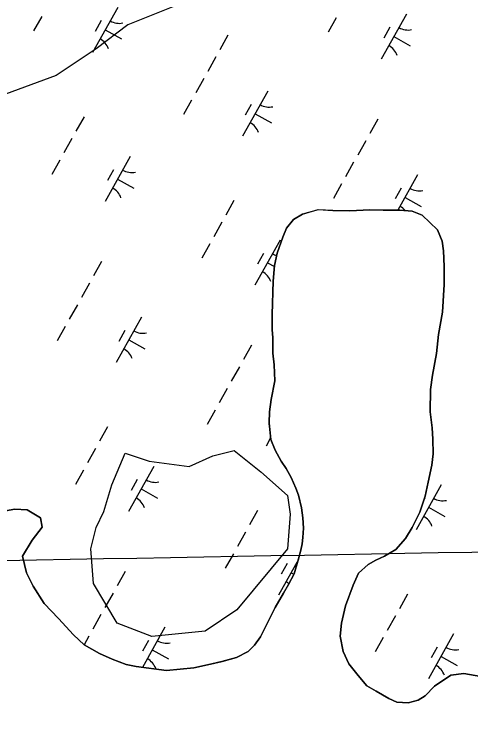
# Model space of a CAD drawing. Extents: x 3923531 to 3943530, y 207391 to 229799.
# Drawn here: x 3937836 to 3938278, y 217892 to 218571 of the extents above; entities that cross this region are included whole.
import ezdxf

# ---------------------------------------------------------------- set-up
doc = ezdxf.new("R2010")
doc.units = 0
for name, color, linetype in [('V-GRID-MAJR', 7, 'Continuous'), ('V-SITE-VEGE', 7, 'Continuous'), ('V-TOPO-SHOR', 7, 'Continuous'), ('V-WETL-SWMP', 7, 'Continuous')]:
    doc.layers.add(name, color=color, linetype=linetype)

msp = doc.modelspace()

# ---------------------------------------------------------------- linework, layer by layer
at = {"layer": 'V-GRID-MAJR'}
msp.add_spline([(3929435.52, 217891.88), (3930329.23, 217907.73), (3935652.4, 218002.59), (3939803.52, 218077.1)], degree=3, dxfattribs=at)
at = {"layer": 'V-SITE-VEGE'}
msp.add_lwpolyline([(3937835.49, 218709.8), (3937850.94, 218689.19), (3937886.98, 218666.01), (3937920.46, 218678.89), (3937941.06, 218666.01), (3937969.38, 218658.28), (3937995.13, 218663.43), (3938041.47, 218668.58), (3938051.77, 218635.09), (3938033.75, 218606.75), (3937997.7, 218580.99), (3937946.21, 218560.38), (3937915.31, 218537.19), (3937876.68, 218511.43), (3937827.76, 218493.39)], dxfattribs=at)
msp.add_lwpolyline([(3938074.95, 218127.56), (3938100.7, 218104.37), (3938103.27, 218086.34), (3938100.7, 218052.85), (3938051.77, 217993.59), (3938020.88, 217972.98), (3937969.38, 217967.83), (3937935.9, 217980.71), (3937912.73, 218019.35), (3937910.16, 218052.85), (3937915.31, 218073.46), (3937923.03, 218088.91), (3937930.76, 218114.68), (3937943.63, 218145.59), (3937966.81, 218137.86), (3938005.43, 218132.71), (3938028.6, 218143.02), (3938049.2, 218148.17)], close=True, dxfattribs=at)
at = {"layer": 'V-TOPO-SHOR'}
for points in [[(3937918.6, 217951.36), (3937930.91, 217946.05), (3937944.61, 217940.92), (3937954.16, 217938.83), (3937983.62, 217934.94), (3938009.96, 217937.66), (3938023.15, 217940.51), (3938037.34, 217943.55), (3938051.53, 217947.59), (3938062.56, 217953.26), (3938068.8, 217959.37), (3938074.67, 217967.69), (3938081.99, 217982.56), (3938088.91, 217996.05), (3938097.03, 218009.72), (3938101.7, 218018.24), (3938107.39, 218028.75), (3938111.53, 218043.06), (3938113.8, 218051.41), (3938114.87, 218057.58), (3938115.73, 218063.95), (3938116.22, 218072.72), (3938115.52, 218082.89), (3938114.43, 218092.47), (3938111.56, 218104.86), (3938108.84, 218111.47), (3938104.37, 218122.08), (3938099.47, 218130.5), (3938094.56, 218137.73), (3938088.89, 218148.36), (3938084.61, 218158.77), (3938082.99, 218174.93), (3938083.3, 218185.49), (3938085.01, 218197.43), (3938088.59, 218215.54), (3938087.75, 218231.1), (3938086.67, 218242.27), (3938086.43, 218257.22), (3938085.92, 218265.4), (3938085.87, 218279.96), (3938086.8, 218312.04), (3938088.15, 218327.18), (3938090.87, 218339.11), (3938096.21, 218354.8), (3938099.89, 218363.34), (3938106.55, 218371.84), (3938115.38, 218376.93), (3938130.38, 218381.37), (3938144.72, 218380.62), (3938161.07, 218380.25), (3938180.41, 218381.05), (3938193.57, 218380.91), (3938209.51, 218380.74), (3938221.47, 218380.02), (3938231.2, 218376.14), (3938246.2, 218361.83), (3938250.67, 218350.82), (3938251.77, 218341.43), (3938252.61, 218326.47), (3938252.63, 218308.73), (3938250.95, 218282.04), (3938247.14, 218260.54), (3938245.16, 218242.03), (3938241.15, 218220.94), (3938239.21, 218207.2), (3938238.99, 218185.67), (3938240.82, 218169.91), (3938241.5, 218158.93), (3938241.96, 218144.78), (3938240.45, 218134.03), (3938236.89, 218117.32), (3938233.96, 218103.99), (3938229.01, 218088.49), (3938221.48, 218073.62), (3938215.19, 218062.92), (3938205.71, 218052.25), (3938194.68, 218045.79), (3938186.47, 218041.89), (3938179.05, 218037.78), (3938169.4, 218029.3), (3938164.49, 218017.59), (3938157.11, 217997.74), (3938152.94, 217980.83), (3938151.82, 217968.29), (3938154.85, 217953.5), (3938160.11, 217941.49), (3938169.36, 217930.03), (3938177.63, 217919.97), (3938186.75, 217914.9), (3938198.84, 217907.99), (3938206.77, 217904.32), (3938217.73, 217903.61), (3938227.33, 217906.3), (3938234.15, 217910.42), (3938243.02, 217919.7), (3938259.08, 217930.3), (3938271.65, 217932.16), (3938288.17, 217929)], [(3937823.94, 218089.09), (3937836.52, 218091.36), (3937848.48, 218090.64), (3937861.56, 218082.92), (3937863.26, 218073.93), (3937853.55, 218061.08), (3937844.02, 218045.63), (3937847.84, 218029.44), (3937854.49, 218016.61), (3937865.08, 217999.96), (3937878.89, 217985.26), (3937893.47, 217969.56), (3937903.74, 217959.89), (3937918.6, 217951.36)]]:
    msp.add_lwpolyline(points, dxfattribs=at)
at = {"layer": 'V-WETL-SWMP'}
for p, q in [((3937936.39, 218577.31), (3937912, 218533.66)), ((3937862.72, 218568.54), (3937854.92, 218554.58)), ((3938147.92, 218567.29), (3938140.12, 218553.33)), ((3938216.01, 218570.83), (3938191.62, 218527.18)), ((3937920.39, 218564.48), (3937914.53, 218554.01)), ((3937924.2, 218555.48), (3937939.91, 218546.7)), ((3938200.01, 218558.01), (3938194.15, 218547.53)), ((3938043.05, 218550.28), (3938035.25, 218536.31)), ((3938203.82, 218549.01), (3938219.53, 218540.23)), ((3938031.35, 218529.32), (3938023.54, 218515.36)), ((3938019.64, 218508.37), (3938011.84, 218494.4)), ((3938081.6, 218496.18), (3938057.22, 218452.53)), ((3938007.94, 218487.42), (3938000.13, 218473.45)), ((3938065.6, 218483.36), (3938059.75, 218472.88)), ((3937903.72, 218471.24), (3937895.92, 218457.27)), ((3938069.41, 218474.36), (3938085.12, 218465.58)), ((3938188.27, 218469.15), (3938180.46, 218455.18)), ((3937892.02, 218450.29), (3937884.22, 218436.32)), ((3938176.56, 218448.2), (3938168.76, 218434.23)), ((3937880.31, 218429.33), (3937872.51, 218415.36)), ((3937948.4, 218432.87), (3937924.02, 218389.22)), ((3938164.86, 218427.25), (3938157.05, 218413.28)), ((3937932.4, 218420.05), (3937926.55, 218409.57)), ((3937936.21, 218411.05), (3937951.92, 218402.27)), ((3938226.82, 218415.06), (3938207.66, 218380.76)), ((3938153.15, 218406.3), (3938145.35, 218392.33)), ((3938210.81, 218402.24), (3938204.96, 218391.76)), ((3938048.94, 218390.11), (3938041.13, 218376.14)), ((3938214.62, 218393.23), (3938230.34, 218384.46)), ((3938115.38, 218376.94), (3938106.56, 218371.84)), ((3938130.38, 218381.36), (3938115.38, 218376.94)), ((3938144.72, 218380.62), (3938130.38, 218381.36)), ((3938161.06, 218380.25), (3938144.72, 218380.62)), ((3938180.41, 218381.05), (3938161.06, 218380.25)), ((3938193.57, 218380.91), (3938180.41, 218381.05)), ((3938209.51, 218380.74), (3938193.57, 218380.91)), ((3938221.47, 218380.02), (3938209.51, 218380.74)), ((3938231.2, 218376.14), (3938221.47, 218380.02)), ((3938246.2, 218361.83), (3938231.2, 218376.14)), ((3938037.23, 218369.16), (3938029.43, 218355.19)), ((3938106.56, 218371.84), (3938099.89, 218363.34)), ((3938099.89, 218363.34), (3938096.21, 218354.81)), ((3938250.67, 218350.82), (3938246.2, 218361.83)), ((3938096.21, 218354.81), (3938090.87, 218339.11)), ((3938025.53, 218348.21), (3938017.72, 218334.24)), ((3938093.62, 218351.75), (3938069.23, 218308.1)), ((3938251.77, 218341.43), (3938250.67, 218350.82)), ((3938252.61, 218326.47), (3938251.77, 218341.43)), ((3938077.61, 218338.92), (3938071.76, 218328.45)), ((3938090.87, 218339.11), (3938088.15, 218327.18)), ((3937920.66, 218331.19), (3937912.86, 218317.22)), ((3938081.42, 218329.92), (3938088.06, 218326.21)), ((3938088.15, 218327.18), (3938086.8, 218312.04)), ((3938252.62, 218308.73), (3938252.61, 218326.47)), ((3937908.96, 218310.24), (3937901.15, 218296.27)), ((3938086.8, 218312.04), (3938085.87, 218279.96)), ((3938250.95, 218282.04), (3938252.62, 218308.73)), ((3937897.25, 218289.29), (3937889.45, 218275.32)), ((3938085.87, 218279.96), (3938085.92, 218265.4)), ((3938247.14, 218260.55), (3938250.95, 218282.04)), ((3937959.21, 218277.1), (3937934.82, 218233.45)), ((3937885.55, 218268.34), (3937877.74, 218254.37)), ((3937943.21, 218264.28), (3937937.36, 218253.8)), ((3938085.92, 218265.4), (3938086.43, 218257.23)), ((3938245.16, 218242.03), (3938247.14, 218260.55)), ((3937947.02, 218255.27), (3937962.73, 218246.5)), ((3938086.43, 218257.23), (3938086.67, 218242.27)), ((3938065.87, 218250.07), (3938058.07, 218236.1)), ((3938086.67, 218242.27), (3938087.75, 218231.1)), ((3938241.15, 218220.94), (3938245.16, 218242.03)), ((3938054.17, 218229.12), (3938046.37, 218215.15)), ((3938087.75, 218231.1), (3938088.59, 218215.54)), ((3938239.21, 218207.2), (3938241.15, 218220.94)), ((3938088.59, 218215.54), (3938085.01, 218197.43)), ((3938042.46, 218208.16), (3938034.66, 218194.2)), ((3938238.99, 218185.67), (3938239.21, 218207.2)), ((3938085.01, 218197.43), (3938083.3, 218185.49)), ((3938030.76, 218187.21), (3938022.96, 218173.24)), ((3938083.3, 218185.49), (3938082.99, 218174.93)), ((3938240.82, 218169.91), (3938238.99, 218185.67)), ((3938083.12, 218173.65), (3938082.57, 218172.68)), ((3938082.99, 218174.93), (3938084.61, 218158.76)), ((3937926.54, 218171.03), (3937918.74, 218157.06)), ((3938241.5, 218158.93), (3938240.82, 218169.91)), ((3938084.46, 218160.25), (3938080.04, 218152.33)), ((3938084.61, 218158.76), (3938088.89, 218148.35)), ((3938241.96, 218144.78), (3938241.5, 218158.93)), ((3937914.84, 218150.08), (3937907.04, 218136.11)), ((3938088.89, 218148.35), (3938094.56, 218137.73)), ((3938240.45, 218134.03), (3938241.96, 218144.78)), ((3938094.56, 218137.73), (3938099.47, 218130.5)), ((3937971.22, 218132.66), (3937946.84, 218089.01)), ((3938099.47, 218130.5), (3938104.37, 218122.08)), ((3938236.89, 218117.32), (3938240.45, 218134.03)), ((3937903.13, 218129.12), (3937895.33, 218115.16)), ((3937955.22, 218119.84), (3937949.37, 218109.36)), ((3938104.37, 218122.08), (3938108.84, 218111.47)), ((3938233.96, 218103.99), (3938236.89, 218117.32)), ((3937959.03, 218110.84), (3937974.74, 218102.06)), ((3938108.84, 218111.47), (3938111.57, 218104.86)), ((3938249.64, 218114.85), (3938225.25, 218071.2)), ((3938111.57, 218104.86), (3938114.43, 218092.47)), ((3938229.01, 218088.49), (3938233.96, 218103.99)), ((3938233.64, 218102.03), (3938232.93, 218100.76)), ((3937836.52, 218091.36), (3937823.94, 218089.09)), ((3937848.48, 218090.64), (3937836.52, 218091.36)), ((3937861.56, 218082.92), (3937848.48, 218090.64)), ((3938071.76, 218089.9), (3938063.96, 218075.94)), ((3938114.43, 218092.47), (3938115.52, 218082.89)), ((3938237.44, 218093.03), (3938253.16, 218084.25)), ((3937863.26, 218073.93), (3937861.56, 218082.92)), ((3938115.52, 218082.89), (3938116.22, 218072.72)), ((3938221.48, 218073.62), (3938229.01, 218088.49)), ((3937853.55, 218061.08), (3937863.26, 218073.93)), ((3938116.22, 218072.72), (3938115.73, 218063.95)), ((3938215.19, 218062.92), (3938221.48, 218073.62)), ((3938060.05, 218068.95), (3938052.25, 218054.98)), ((3938115.73, 218063.95), (3938114.87, 218057.58)), ((3938205.71, 218052.25), (3938215.19, 218062.92)), ((3937844.02, 218045.63), (3937853.55, 218061.08)), ((3938114.87, 218057.58), (3938113.8, 218051.41)), ((3938113.8, 218051.41), (3938111.53, 218043.06)), ((3938194.68, 218045.79), (3938205.71, 218052.25)), ((3937847.84, 218029.44), (3937844.02, 218045.63)), ((3938048.35, 218048), (3938040.55, 218034.03)), ((3938111.34, 218042.42), (3938092.05, 218007.89)), ((3938111.53, 218043.06), (3938107.39, 218028.75)), ((3938186.47, 218041.89), (3938194.68, 218045.79)), ((3938100.43, 218038.71), (3938094.58, 218028.24)), ((3938169.39, 218029.3), (3938179.05, 218037.78)), ((3938179.05, 218037.78), (3938186.47, 218041.89)), ((3937854.49, 218016.61), (3937847.84, 218029.44)), ((3937943.48, 218030.98), (3937935.68, 218017.02)), ((3938107.39, 218028.75), (3938101.7, 218018.24)), ((3938104.24, 218029.71), (3938107.06, 218028.14)), ((3938164.49, 218017.59), (3938169.39, 218029.3)), ((3937865.08, 217999.96), (3937854.49, 218016.61)), ((3938101.7, 218018.24), (3938097.03, 218009.72)), ((3938157.11, 217997.74), (3938164.49, 218017.59)), ((3937931.78, 218010.03), (3937923.97, 217996.06)), ((3938097.03, 218009.72), (3938088.91, 217996.05)), ((3938216.97, 218008.78), (3938209.17, 217994.81)), ((3937878.89, 217985.26), (3937865.08, 217999.96)), ((3938088.91, 217996.05), (3938082, 217982.56)), ((3938152.94, 217980.83), (3938157.11, 217997.74)), ((3937920.07, 217989.08), (3937912.27, 217975.11)), ((3938205.27, 217987.83), (3938197.46, 217973.86)), ((3937893.47, 217969.56), (3937878.89, 217985.26)), ((3938082, 217982.56), (3938074.67, 217967.69)), ((3937982.03, 217976.89), (3937960.31, 217938.02)), ((3938151.82, 217968.29), (3938152.94, 217980.83)), ((3937903.74, 217959.89), (3937893.47, 217969.56)), ((3937908.37, 217968.13), (3937903.76, 217959.88)), ((3938074.67, 217967.69), (3938068.8, 217959.37)), ((3938154.85, 217953.5), (3938151.82, 217968.29)), ((3938261.65, 217970.41), (3938237.26, 217926.76)), ((3937966.03, 217964.07), (3937960.18, 217953.59)), ((3938193.56, 217966.88), (3938185.76, 217952.91)), ((3937918.6, 217951.36), (3937903.74, 217959.89)), ((3937969.84, 217955.07), (3937985.55, 217946.29)), ((3938068.8, 217959.37), (3938062.55, 217953.26)), ((3938245.65, 217957.59), (3938239.8, 217947.11)), ((3937930.91, 217946.05), (3937918.6, 217951.36)), ((3938051.53, 217947.59), (3938037.33, 217943.55)), ((3938062.55, 217953.26), (3938051.53, 217947.59)), ((3938160.11, 217941.49), (3938154.85, 217953.5)), ((3938249.46, 217948.59), (3938265.17, 217939.81)), ((3937944.61, 217940.92), (3937930.91, 217946.05)), ((3937954.16, 217938.83), (3937944.61, 217940.92)), ((3938023.15, 217940.51), (3938009.96, 217937.66)), ((3938037.33, 217943.55), (3938023.15, 217940.51)), ((3938169.36, 217930.03), (3938160.11, 217941.49)), ((3937983.62, 217934.94), (3937954.16, 217938.83)), ((3938009.96, 217937.66), (3937983.62, 217934.94)), ((3938177.63, 217919.98), (3938169.36, 217930.03)), ((3938259.07, 217930.3), (3938243.02, 217919.7)), ((3938271.65, 217932.16), (3938259.07, 217930.3)), ((3938288.17, 217929), (3938271.65, 217932.16)), ((3938186.75, 217914.9), (3938177.63, 217919.98)), ((3938198.84, 217907.99), (3938186.75, 217914.9)), ((3938243.02, 217919.7), (3938234.15, 217910.42)), ((3938206.77, 217904.32), (3938198.84, 217907.99)), ((3938234.15, 217910.42), (3938227.33, 217906.3)), ((3938217.73, 217903.61), (3938206.77, 217904.32)), ((3938227.33, 217906.3), (3938217.73, 217903.61))]:
    msp.add_line(p, q, dxfattribs=at)
for centre, start, end in [((3937937.87, 218579.48), 240.03808, 281.58174), ((3938217.49, 218573), 240.03808, 281.58174), ((3937910.93, 218531.25), 20.03808, 61.58174), ((3938190.55, 218524.78), 20.03808, 61.58174), ((3938083.09, 218498.36), 240.03808, 281.58174), ((3938056.15, 218450.13), 20.03808, 61.58174), ((3937949.89, 218435.04), 240.03808, 281.58174), ((3937922.95, 218386.82), 20.03808, 61.58174), ((3938228.3, 218417.23), 240.03808, 281.58174), ((3938201.36, 218369.01), 40.39777, 61.58174), ((3938095.1, 218353.92), 240.03808, 254.43689), ((3938068.16, 218305.69), 20.03808, 61.58174), ((3937960.7, 218279.27), 240.03808, 281.58174), ((3937933.75, 218231.05), 20.03808, 61.58174), ((3937972.71, 218134.84), 240.03808, 281.58174), ((3937945.77, 218086.61), 20.03808, 61.58174), ((3938251.12, 218117.02), 240.03808, 281.58174), ((3938224.18, 218068.8), 20.03808, 61.58174), ((3938117.92, 218053.71), 240.03808, 243.46483), ((3938090.98, 218005.48), 50.59262, 61.58174), ((3937983.52, 217979.06), 240.03808, 281.58174), ((3938263.14, 217972.59), 240.03808, 281.58174), ((3937956.57, 217930.84), 20.03808, 61.58174), ((3938236.19, 217924.36), 20.03808, 61.58174)]:
    msp.add_arc(centre, 17.62, start, end, dxfattribs=at)

doc.saveas('drawing.dxf')
